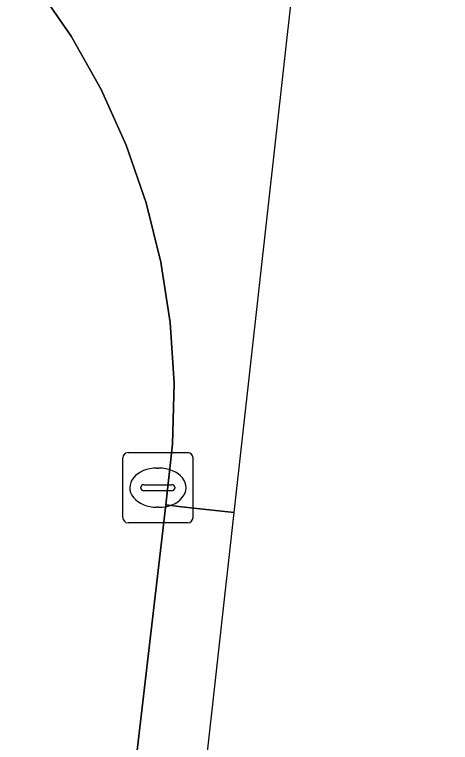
# Model space of a CAD drawing. Extents: x 161692 to 162379, y 380760 to 381678.
# Drawn here: x 162296.39 to 162302.6, y 381196.01 to 381206.38 of the extents above; entities that cross this region are included whole.
import ezdxf

# ---------------------------------------------------------------- set-up
doc = ezdxf.new("R2010")
doc.units = 0
for name, color, linetype in [('IMGEO_Kolk', 7, 'Continuous'), ('IMGEO_Rijbaan_lokaal_gesloten', 7, 'Continuous'), ('IMGEO_Voetpad_open', 7, 'Continuous')]:
    doc.layers.add(name, color=color, linetype=linetype)

msp = doc.modelspace()

# ---------------------------------------------------------------- linework, layer by layer
at = {"layer": 'IMGEO_Kolk'}
for p, q in [((162298.003, 381200.141), (162298.855, 381200.141)), ((162297.928, 381199.215), (162297.928, 381200.067)), ((162298.929, 381200.067), (162298.929, 381199.215)), ((162298.416, 381199.921), (162298.441, 381199.921)), ((162298.23, 381199.684), (162298.628, 381199.684)), ((162298.187, 381199.635), (162298.187, 381199.647)), ((162298.625, 381199.598), (162298.227, 381199.598)), ((162298.671, 381199.647), (162298.671, 381199.635)), ((162298.439, 381199.361), (162298.414, 381199.361)), ((162298.855, 381199.141), (162298.003, 381199.141))]:
    msp.add_line(p, q, dxfattribs=at)
for points in [[(162298.003, 381200.141), (162298.855, 381200.141)], [(162297.928, 381199.215), (162297.928, 381200.067)], [(162298.929, 381200.067), (162298.929, 381199.215)], [(162298.855, 381199.141), (162298.003, 381199.141)]]:
    msp.add_lwpolyline(points, dxfattribs=at)
for centre, radius, start, end in [((162298.005, 381200.065), 0.0765, 91.552, 178.448), ((162298.005, 381200.065), 0.0765, 91.552, 178.448), ((162298.853, 381200.065), 0.0765, 1.552, 88.448), ((162298.853, 381200.065), 0.0765, 1.552, 88.448), ((162298.227, 381199.644), 0.0403, 85.8775, 175.7526), ((162298.632, 381199.646), 0.0386, 1.7309, 96.639), ((162298.224, 381199.634), 0.0366, 178.938, 274.7102), ((162298.628, 381199.641), 0.043, 264.8664, 352.4533), ((162298.005, 381199.217), 0.0765, 181.552, 268.448), ((162298.005, 381199.217), 0.0765, 181.552, 268.448), ((162298.853, 381199.217), 0.0765, 271.552, 358.448), ((162298.853, 381199.217), 0.0765, 271.552, 358.448)]:
    msp.add_arc(centre, radius, start, end, dxfattribs=at)
for centre, major_axis, ratio, start_param, end_param in [((162298.415, 381199.641), (-0.387, 0.002), 0.722429, 4.712389, 7.853982), ((162298.44, 381199.641), (-0.39, 0.002), 0.717154, 1.570796, 4.712389)]:
    msp.add_ellipse(centre, major_axis=major_axis, ratio=ratio, start_param=start_param, end_param=end_param, dxfattribs=at)
at = {"layer": 'IMGEO_Rijbaan_lokaal_gesloten'}
for points in [[(162299.517, 381199.286), (162302.598, 381226.919)], [(162296.7, 381206.794), (162297.193, 381206.076), (162297.619, 381205.318), (162297.976, 381204.524), (162298.26, 381203.702), (162298.47, 381202.857), (162298.604, 381201.997), (162298.66, 381201.129), (162298.639, 381200.259), (162298.54, 381199.395), (162298.767, 381199.369), (162299.517, 381199.286)]]:
    msp.add_lwpolyline(points, dxfattribs=at)
msp.add_lwpolyline([(162295.165, 381160.258), (162299.517, 381199.286), (162298.767, 381199.369), (162298.54, 381199.395), (162293.988, 381160.41), (162294.664, 381160.323)], close=True, dxfattribs=at)
at = {"layer": 'IMGEO_Voetpad_open'}
msp.add_lwpolyline([(162293.988, 381160.41), (162298.54, 381199.395), (162298.639, 381200.259), (162298.66, 381201.129), (162298.604, 381201.997), (162298.47, 381202.857), (162298.26, 381203.702), (162297.976, 381204.524), (162297.619, 381205.318), (162297.193, 381206.076), (162296.7, 381206.794), (162296.146, 381207.465), (162295.534, 381208.083), (162294.869, 381208.644), (162294.156, 381209.144), (162293.402, 381209.578), (162292.612, 381209.943), (162291.793, 381210.236), (162290.95, 381210.454), (162290.853, 381210.474), (162285.708, 381211.247), (162284.2, 381207.225), (162280.246, 381172.46)], dxfattribs=at)

doc.saveas('drawing.dxf')
